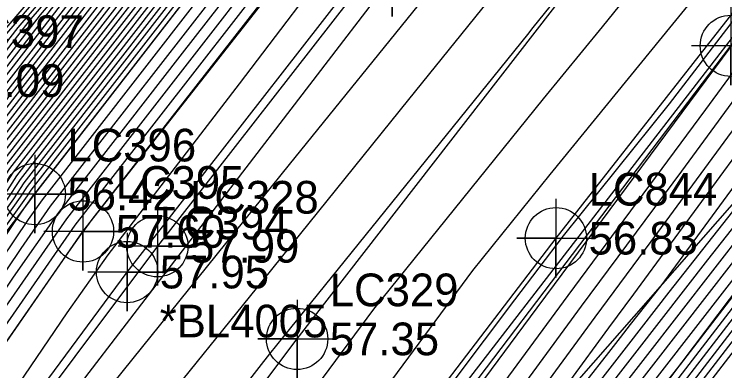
# Model space of a CAD drawing. Extents: x 2188792 to 2191981, y 386090 to 389710.
# Drawn here: x 2190722.2 to 2190776.5, y 388451.7 to 388479 of the extents above; entities that cross this region are included whole.
import ezdxf

# ---------------------------------------------------------------- set-up
doc = ezdxf.new("R2010")
doc.units = 0
for name, color, linetype in [('DTM Contours Major', 7, 'Continuous'), ('DTM Contours Minor', 7, 'Continuous'), ('Exist DTM Breakline', 7, 'Continuous'), ('Exist DTM Breakline Cogo Comment', 7, 'Continuous'), ('Exist DTM Breakline Cogo Elevation', 7, 'Continuous'), ('Exist DTM Breakline Cogo Number', 7, 'Continuous'), ('Exist DTM Breakline Cogo Point CELL', 7, 'Continuous'), ('Exist Roads EOP', 7, 'Continuous'), ('Exist Roads EOP Cogo Elevation', 7, 'Continuous'), ('Exist Roads EOP Cogo Number', 7, 'Continuous'), ('Exist Roads EOP Cogo Point CELL', 7, 'Continuous'), ('Exist Roads EOT', 7, 'Continuous'), ('Exist Roads EOT Cogo Elevation', 7, 'Continuous'), ('Exist Roads EOT Cogo Number', 7, 'Continuous'), ('Exist Roads EOT Cogo Point CELL', 7, 'Continuous')]:
    doc.layers.add(name, color=color, linetype=linetype)

msp = doc.modelspace()

# ---------------------------------------------------------------- linework, layer by layer
at = {"layer": 'DTM Contours Major'}
for points in [[(2190725.763, 388417.459), (2190731.117, 388424.275), (2190740.524, 388437.042), (2190744.936, 388442.672), (2190757.254, 388459.354), (2190763.179, 388466.689), (2190772.568, 388478.203), (2190776.123, 388482.602), (2190790.481, 388500.204), (2190794.787, 388505.065), (2190803.409, 388515.374), (2190805.395, 388517.625), (2190821.914, 388537.405)], [(2190767.103, 388530.576), (2190751.996, 388512.619), (2190748, 388507.51), (2190739.633, 388497.814), (2190736.942, 388494.345), (2190723.278, 388478.431), (2190717.718, 388471.263), (2190712.114, 388462.701), (2190709.912, 388459.624), (2190697.638, 388440.828), (2190693.252, 388434.745), (2190689.461, 388429.649), (2190678.051, 388414.376)], [(2190768.101, 388529.699), (2190756.592, 388516.018), (2190749.149, 388506.502), (2190742.681, 388499.007), (2190738.11, 388493.115), (2190727.544, 388480.808), (2190719.076, 388469.893), (2190714.739, 388463.266), (2190711.278, 388458.431), (2190701.897, 388444.065), (2190694.399, 388433.666), (2190687.918, 388424.954), (2190679.5, 388413.687)], [(2190769.099, 388528.821), (2190761.187, 388519.417), (2190750.297, 388505.494), (2190745.729, 388500.201), (2190739.279, 388491.884), (2190731.809, 388483.185), (2190720.434, 388468.522), (2190717.364, 388463.831), (2190712.644, 388457.238), (2190706.155, 388447.301), (2190695.547, 388432.587), (2190686.376, 388420.26)], [(2190770.377, 388526.214), (2190752.594, 388503.478), (2190751.825, 388502.587), (2190741.615, 388489.424), (2190740.34, 388487.939), (2190723.15, 388465.78), (2190722.614, 388464.961), (2190715.376, 388454.851), (2190714.672, 388453.774), (2190704.871, 388440.18), (2190698.162, 388430.319), (2190696.685, 388428.311), (2190684.103, 388411.323)], [(2190773.604, 388525.152), (2190763.473, 388512.153), (2190754.959, 388501.639), (2190749.621, 388494.778), (2190743.95, 388487.481), (2190734.82, 388475.745), (2190725.536, 388463.798), (2190722.081, 388458.837), (2190718.275, 388453.204), (2190708.956, 388439.824), (2190701.291, 388428.556), (2190690.697, 388414.157)], [(2190765.782, 388522.815), (2190751.446, 388504.486), (2190748.777, 388501.394), (2190740.447, 388490.654), (2190736.075, 388485.562), (2190721.792, 388467.151), (2190719.989, 388464.396), (2190714.01, 388456.045), (2190710.413, 388450.537), (2190696.694, 388431.508), (2190684.833, 388415.566)], [(2190736.488, 388415.359), (2190748.767, 388431.686), (2190751.718, 388435.449), (2190766.611, 388455.788), (2190771.411, 388462.257), (2190780.086, 388474.064), (2190797.697, 388494.557), (2190799.518, 388496.788), (2190801.771, 388499.298), (2190812.245, 388513.264)], [(2190740.698, 388409.467), (2190754.154, 388425.943), (2190754.892, 388426.77), (2190771.932, 388448.929), (2190773.206, 388450.537), (2190785.812, 388466.92), (2190787.35, 388468.859), (2190803.355, 388490.655), (2190804.2, 388491.857), (2190804.705, 388492.526), (2190814.737, 388506.433)], [(2190746.906, 388422.287), (2190752.004, 388429.065), (2190761.543, 388441.231), (2190770.458, 388452.696), (2190778.186, 388462.633), (2190784.396, 388470.507), (2190788.914, 388476.937), (2190802.22, 388494.564), (2190807.069, 388501.286)]]:
    msp.add_lwpolyline(points, dxfattribs=at)
at = {"layer": 'DTM Contours Minor'}
for points in [[(2190766.504, 388531.102), (2190749.239, 388510.579), (2190747.311, 388508.115), (2190737.804, 388497.098), (2190736.241, 388495.083), (2190720.719, 388477.004), (2190716.903, 388472.086), (2190710.539, 388462.362), (2190709.092, 388460.34), (2190695.083, 388438.887), (2190692.564, 388435.393), (2190690.386, 388432.465), (2190677.182, 388414.79)], [(2190766.704, 388530.927), (2190750.158, 388511.259), (2190747.541, 388507.913), (2190738.414, 388497.337), (2190736.475, 388494.837), (2190721.572, 388477.48), (2190717.175, 388471.812), (2190711.064, 388462.475), (2190709.365, 388460.102), (2190695.935, 388439.534), (2190692.793, 388435.177), (2190690.078, 388431.526), (2190677.471, 388414.652)], [(2190766.903, 388530.751), (2190751.077, 388511.939), (2190747.771, 388507.711), (2190739.023, 388497.576), (2190736.708, 388494.591), (2190722.425, 388477.955), (2190717.446, 388471.538), (2190711.589, 388462.588), (2190709.638, 388459.863), (2190696.786, 388440.181), (2190693.023, 388434.961), (2190689.769, 388430.587), (2190677.761, 388414.514)], [(2190767.302, 388530.4), (2190752.915, 388513.298), (2190748.23, 388507.308), (2190740.242, 388498.053), (2190737.176, 388494.099), (2190724.131, 388478.906), (2190717.99, 388470.989), (2190712.639, 388462.814), (2190710.185, 388459.386), (2190698.49, 388441.476), (2190693.482, 388434.529), (2190689.152, 388428.71), (2190678.341, 388414.238)], [(2190795.379, 388530.476), (2190782.251, 388516.307), (2190776.96, 388510.484), (2190770.903, 388502.606), (2190757.465, 388485.127), (2190753.944, 388480.765), (2190743.204, 388467.455), (2190739.071, 388462.335), (2190723.288, 388442.774), (2190721.001, 388439.846), (2190707.596, 388424.557), (2190706.71, 388423.706)], [(2190767.502, 388530.225), (2190753.834, 388513.978), (2190748.46, 388507.107), (2190740.852, 388498.292), (2190737.409, 388493.853), (2190724.984, 388479.381), (2190718.261, 388470.715), (2190713.164, 388462.927), (2190710.458, 388459.147), (2190699.341, 388442.123), (2190693.711, 388434.314), (2190688.844, 388427.771), (2190678.631, 388414.101)], [(2190767.702, 388530.049), (2190754.753, 388514.658), (2190748.689, 388506.905), (2190741.462, 388498.53), (2190737.643, 388493.607), (2190725.838, 388479.857), (2190718.533, 388470.441), (2190713.689, 388463.04), (2190710.731, 388458.909), (2190700.193, 388442.77), (2190693.94, 388434.098), (2190688.535, 388426.832), (2190678.921, 388413.963)], [(2190767.901, 388529.874), (2190755.672, 388515.338), (2190748.919, 388506.703), (2190742.071, 388498.769), (2190737.877, 388493.361), (2190726.691, 388480.332), (2190718.804, 388470.167), (2190714.214, 388463.153), (2190711.004, 388458.67), (2190701.045, 388443.417), (2190694.17, 388433.882), (2190688.227, 388425.893), (2190679.21, 388413.825)], [(2190768.3, 388529.523), (2190757.511, 388516.697), (2190749.378, 388506.3), (2190743.291, 388499.246), (2190738.344, 388492.869), (2190728.397, 388481.283), (2190719.348, 388469.619), (2190715.264, 388463.379), (2190711.551, 388458.193), (2190702.748, 388444.712), (2190694.629, 388433.451), (2190687.61, 388424.015), (2190679.79, 388413.549)], [(2190768.5, 388529.348), (2190758.43, 388517.377), (2190749.608, 388506.099), (2190743.9, 388499.485), (2190738.578, 388492.623), (2190729.25, 388481.758), (2190719.619, 388469.344), (2190715.789, 388463.492), (2190711.824, 388457.954), (2190703.6, 388445.359), (2190694.858, 388433.235), (2190687.301, 388423.077)], [(2190768.899, 388528.997), (2190760.268, 388518.737), (2190750.068, 388505.695), (2190745.119, 388499.962), (2190739.045, 388492.131), (2190730.956, 388482.709), (2190720.163, 388468.796), (2190716.839, 388463.718), (2190712.37, 388457.477), (2190705.303, 388446.654), (2190695.317, 388432.803), (2190686.684, 388421.199)], [(2190768.699, 388529.172), (2190759.349, 388518.057), (2190749.838, 388505.897), (2190744.51, 388499.723), (2190738.811, 388492.377), (2190730.103, 388482.234), (2190719.891, 388469.07), (2190716.314, 388463.605), (2190712.097, 388457.715), (2190704.452, 388446.007), (2190695.088, 388433.019), (2190686.993, 388422.138)], [(2190710.13, 388412.961), (2190725.799, 388432.917), (2190728.133, 388435.579), (2190741.714, 388452.967), (2190743.32, 388454.957), (2190761.453, 388477.42), (2190761.871, 388477.937), (2190772.404, 388490.986), (2190774.942, 388494.126), (2190775.084, 388494.3), (2190793.854, 388515.49), (2190795.349, 388517.278), (2190804.993, 388528.211)], [(2190771.227, 388526.806), (2190752.824, 388503.276), (2190752.435, 388502.825), (2190741.849, 388489.178), (2190741.193, 388488.414), (2190723.422, 388465.506), (2190723.139, 388465.074), (2190715.649, 388454.613), (2190715.523, 388454.421), (2190713.779, 388452.001), (2190698.788, 388429.966), (2190695.487, 388425.48), (2190684.666, 388410.87)], [(2190769.458, 388525.535), (2190752.364, 388503.679), (2190751.216, 388502.348), (2190741.382, 388489.67), (2190739.487, 388487.463), (2190722.879, 388466.055), (2190722.089, 388464.848), (2190715.102, 388455.09), (2190713.82, 388453.126), (2190697.611, 388430.645), (2190683.599, 388411.81)], [(2190773.027, 388525.587), (2190765.426, 388515.834), (2190754.32, 388502.12), (2190750.776, 388497.564), (2190743.32, 388487.969), (2190737.294, 388480.223), (2190724.908, 388464.284), (2190722.651, 388461.044), (2190717.596, 388453.563), (2190710.741, 388443.719), (2190700.665, 388428.909), (2190691.895, 388416.988)], [(2190768.539, 388524.855), (2190752.135, 388503.881), (2190750.606, 388502.11), (2190741.148, 388489.916), (2190738.634, 388486.988), (2190722.607, 388466.329), (2190721.564, 388464.735), (2190714.829, 388455.329), (2190712.968, 388452.479), (2190697.382, 388430.861), (2190683.908, 388412.749)], [(2190774.181, 388524.718), (2190761.519, 388508.472), (2190755.597, 388501.158), (2190748.466, 388491.992), (2190744.581, 388486.993), (2190732.346, 388471.267), (2190726.164, 388463.311), (2190721.51, 388456.631), (2190718.953, 388452.846), (2190707.172, 388435.929), (2190701.917, 388428.204), (2190689.5, 388411.326)], [(2190767.62, 388524.175), (2190751.905, 388504.083), (2190749.996, 388501.871), (2190740.914, 388490.162), (2190737.781, 388486.512), (2190722.335, 388466.603), (2190721.039, 388464.622), (2190714.556, 388455.567), (2190712.117, 388451.832), (2190697.153, 388431.077), (2190684.216, 388413.688)], [(2190774.758, 388524.284), (2190759.566, 388504.79), (2190756.236, 388500.678), (2190747.31, 388489.206), (2190745.211, 388486.504), (2190729.872, 388466.789), (2190726.792, 388462.825), (2190720.94, 388454.424), (2190719.632, 388452.487), (2190705.388, 388432.034), (2190702.542, 388427.851), (2190688.302, 388408.495)], [(2190766.701, 388523.495), (2190751.675, 388504.284), (2190749.387, 388501.632), (2190740.681, 388490.408), (2190736.928, 388486.037), (2190722.064, 388466.877), (2190720.514, 388464.509), (2190714.283, 388455.806), (2190711.265, 388451.185), (2190696.923, 388431.293), (2190684.525, 388414.627)], [(2190690.327, 388406.439), (2190700.637, 388424.059), (2190703.168, 388427.499), (2190703.603, 388428.138), (2190720.31, 388452.129), (2190720.37, 388452.217), (2190726.515, 388461.039), (2190727.429, 388462.33), (2190727.499, 388462.42), (2190728.127, 388463.246), (2190745.842, 388486.016), (2190746.155, 388486.419), (2190756.874, 388500.197), (2190757.613, 388501.109), (2190764.359, 388509.766), (2190772.467, 388519.209), (2190775.862, 388523.505)], [(2190769.332, 388523.197), (2190753.485, 388503.626), (2190753.053, 388503.075), (2190753.044, 388503.064), (2190742.083, 388488.932), (2190742.046, 388488.889), (2190723.693, 388465.232), (2190723.664, 388465.187), (2190722.687, 388463.823), (2190716.239, 388454.28), (2190714.31, 388451.509), (2190699.413, 388429.614), (2190694.29, 388422.65)], [(2190716.347, 388413.2), (2190730.037, 388430.625), (2190733.807, 388435.743), (2190744.296, 388449.128), (2190749.668, 388456.403), (2190762.664, 388472.49), (2190767.161, 388478.005), (2190775.532, 388488.364), (2190782.782, 388497.252), (2190794.32, 388510.278), (2190799.379, 388516.326), (2190805.194, 388522.918)], [(2190733.594, 388421.426), (2190740.97, 388431.229), (2190748.863, 388441.674), (2190760.465, 388457.103), (2190764.201, 388461.995), (2190772.297, 388472.106), (2190779.216, 388481.138), (2190789.966, 388494.678), (2190795.304, 388501.147), (2190799.212, 388505.908), (2190813.109, 388522.728)], [(2190703.363, 388422.111), (2190705.566, 388425.861), (2190707.639, 388428.766), (2190722.479, 388450.627), (2190726.197, 388456.103), (2190729.353, 388460.558), (2190739.397, 388473.629), (2190747.591, 388484.415), (2190753.1, 388491.589), (2190758.693, 388498.957), (2190766.196, 388507.696), (2190777.695, 388522.249)], [(2190794.29, 388522.378), (2190789.469, 388517.174), (2190775.935, 388502.28), (2190772.937, 388498.381), (2190766.286, 388489.73), (2190757.907, 388479.351), (2190752.329, 388472.438), (2190741.195, 388458.646), (2190732.501, 388447.87), (2190724.567, 388437.713), (2190715.181, 388427.008), (2190707.654, 388417.421)], [(2190764.863, 388522.136), (2190751.216, 388504.687), (2190748.167, 388501.155), (2190740.213, 388490.9), (2190735.222, 388485.086), (2190721.521, 388467.425), (2190719.464, 388464.283), (2190713.736, 388456.283), (2190709.562, 388449.89), (2190696.464, 388431.724), (2190685.142, 388416.505)], [(2190763.944, 388521.456), (2190750.986, 388504.889), (2190747.558, 388500.916), (2190739.98, 388491.146), (2190734.368, 388484.611), (2190721.249, 388467.699), (2190718.939, 388464.17), (2190713.463, 388456.522), (2190708.71, 388449.243), (2190696.235, 388431.94), (2190685.45, 388417.443)], [(2190763.025, 388520.776), (2190750.757, 388505.091), (2190746.948, 388500.678), (2190739.746, 388491.392), (2190733.515, 388484.135), (2190720.977, 388467.974), (2190718.414, 388464.057), (2190713.19, 388456.761), (2190707.858, 388448.596), (2190696.005, 388432.156), (2190685.759, 388418.382)], [(2190762.106, 388520.096), (2190750.527, 388505.292), (2190746.339, 388500.439), (2190739.512, 388491.638), (2190732.662, 388483.66), (2190720.706, 388468.248), (2190717.889, 388463.944), (2190712.917, 388456.999), (2190707.007, 388447.948), (2190695.776, 388432.372), (2190686.067, 388419.321)], [(2190767.379, 388519.516), (2190753.682, 388502.601), (2190751.931, 388500.35), (2190742.69, 388488.457), (2190739.767, 388484.701), (2190724.28, 388464.77), (2190723.221, 388463.251), (2190716.918, 388453.922), (2190712.525, 388447.614), (2190700.039, 388429.261), (2190693.092, 388419.819)], [(2190731.976, 388416.157), (2190743.341, 388431.034), (2190745.635, 388434.168), (2190762.185, 388456.492), (2190763.495, 388458.282), (2190776.932, 388476.388), (2190777.027, 388476.517), (2190777.218, 388476.74), (2190796.002, 388499.746), (2190797.869, 388501.826), (2190809.212, 388515.623)], [(2190738.572, 388416.745), (2190749.414, 388431.162), (2190761.689, 388446.817), (2190767.65, 388454.957), (2190769.571, 388457.546), (2190781.105, 388473.247), (2190795.948, 388490.518), (2190800.233, 388496.194), (2190800.935, 388497.168), (2190812.705, 388512.861)], [(2190740.656, 388418.131), (2190750.062, 388430.637), (2190767.664, 388453.088), (2190768.554, 388454.232), (2190769.326, 388455.224), (2190771.661, 388458.185), (2190782.125, 388472.429), (2190790.125, 388481.738), (2190800.73, 388495.786), (2190802.469, 388498.197), (2190813.165, 388512.459)], [(2190742.739, 388419.516), (2190750.709, 388430.113), (2190765.624, 388449.136), (2190769.189, 388453.72), (2190772.279, 388457.694), (2190781.632, 388469.552), (2190783.145, 388471.612), (2190784.301, 388472.957), (2190801.226, 388495.379), (2190804.002, 388499.227), (2190813.624, 388512.057)], [(2190744.823, 388420.902), (2190751.356, 388429.589), (2190763.583, 388445.183), (2190769.824, 388453.208), (2190775.232, 388460.163), (2190783.807, 388471.035), (2190785.857, 388473.953), (2190801.723, 388494.971), (2190805.536, 388500.256), (2190814.084, 388511.654)], [(2190739.377, 388423.267), (2190746.726, 388433.305), (2190757.108, 388447.31), (2190764.534, 388457.451), (2190775.092, 388471.678), (2190778.046, 388475.699), (2190784.045, 388482.679), (2190797.174, 388498.76), (2190808.079, 388510.91)], [(2190735.413, 388415.5), (2190747.817, 388432.442), (2190752.032, 388438.128), (2190765.573, 388456.62), (2190773.252, 388466.967), (2190779.066, 388474.882), (2190790.871, 388488.618), (2190798.346, 388497.774), (2190807.595, 388508.078)], [(2190741.453, 388408.9), (2190753.95, 388424.203), (2190755.707, 388426.171), (2190771.482, 388446.686), (2190774.046, 388449.918), (2190785.7, 388465.066), (2190788.534, 388468.639), (2190804.663, 388490.602), (2190805.969, 388492.246), (2190817.75, 388508.421)], [(2190753.849, 388423.333), (2190756.115, 388425.871), (2190771.258, 388445.564), (2190774.466, 388449.609), (2190785.644, 388464.138), (2190789.127, 388468.529), (2190804.585, 388489.579), (2190806.616, 388492.136), (2190817.898, 388507.626)], [(2190750.041, 388421.652), (2190754.255, 388426.813), (2190754.485, 388427.07), (2190772.157, 388450.051), (2190772.787, 388450.846), (2190785.867, 388467.847), (2190786.757, 388468.969), (2190796.018, 388481.58), (2190801.143, 388488.873), (2190804.208, 388492.933), (2190813.203, 388505.403)], [(2190739.602, 388410.341), (2190753.157, 388426.444), (2190753.946, 388427.493), (2190755.421, 388429.375), (2190772.362, 388451.159), (2190773.143, 388452.163), (2190785.923, 388468.774), (2190786.165, 388469.079), (2190788.681, 388472.505), (2190798.086, 388485.889), (2190803.711, 388493.341), (2190811.67, 388504.374)], [(2190739.053, 388410.778), (2190751.074, 388425.059), (2190753.298, 388428.017), (2190757.462, 388433.327), (2190771.728, 388451.672), (2190784.092, 388467.572), (2190785.575, 388469.451), (2190795.029, 388482.905), (2190803.214, 388493.748), (2190810.136, 388503.345)], [(2190748.99, 388423.673), (2190752.651, 388428.541), (2190759.502, 388437.279), (2190771.093, 388452.184), (2190781.139, 388465.102), (2190784.985, 388469.979), (2190791.972, 388479.921), (2190802.717, 388494.156), (2190808.603, 388502.315)], [(2190741.075, 388409.184), (2190754.052, 388425.073), (2190755.3, 388426.47), (2190771.707, 388447.807), (2190773.626, 388450.227), (2190785.756, 388465.993), (2190787.942, 388468.749), (2190804.74, 388491.625), (2190805.322, 388492.357), (2190810.693, 388499.73)]]:
    msp.add_lwpolyline(points, dxfattribs=at)
at = {"layer": 'Exist DTM Breakline'}
for points in [[(2190573.365, 388260.981), (2190597.901, 388295.54), (2190631.673, 388341.911), (2190665.633, 388387.704), (2190697.655, 388430.604), (2190723.725, 388465.2), (2190753.059, 388503.07), (2190785.767, 388545.802), (2190819.064, 388584.997), (2190852.901, 388626.1), (2190890.215, 388665.473), (2190930.375, 388707.631)], [(2190577.542, 388257.996), (2190603.612, 388290.612), (2190636.664, 388338.271), (2190669.633, 388384.463), (2190703.281, 388427.435), (2190727.416, 388462.342), (2190757.056, 388500.06), (2190789.024, 388542.543), (2190823.823, 388581.148), (2190857.673, 388621.065), (2190895.218, 388660.937), (2190934.113, 388704.472)], [(2190581.907, 388254.915), (2190606.074, 388288.679), (2190639.657, 388335.907), (2190673.648, 388381.454), (2190705.924, 388425.615), (2190730.79, 388459.235), (2190760.7, 388497.606), (2190793.213, 388538.942), (2190826.757, 388578.342), (2190860.823, 388618.157), (2190897.463, 388658.369), (2190937.269, 388700.539)], [(2190689.157, 388357.957), (2190713.441, 388392.537), (2190745.14, 388434.56), (2190776.993, 388476.544), (2190808.657, 388516.035), (2190842.113, 388555.648), (2190867.238, 388585.829)], [(2190692.251, 388355.806), (2190716.264, 388390.579), (2190748.562, 388431.852), (2190783.317, 388471.474), (2190811.479, 388513.934), (2190844.812, 388553.096), (2190870.407, 388583.134)], [(2190697.341, 388352.364), (2190722.434, 388385.671), (2190754.301, 388427.205), (2190785.944, 388469.12), (2190817.744, 388508.452), (2190851.002, 388548.106), (2190876.052, 388577.962)]]:
    msp.add_lwpolyline(points, dxfattribs=at)
at = {"layer": 'Exist DTM Breakline Cogo Point CELL'}
for points in [[(2190776.993, 388479.544), (2190776.993, 388473.544), (2190776.993, 388476.544), (2190779.993, 388476.544), (2190773.993, 388476.544)], [(2190723.725, 388468.2), (2190723.725, 388462.2), (2190723.725, 388465.2), (2190726.725, 388465.2), (2190720.725, 388465.2)], [(2190727.416, 388465.342), (2190727.416, 388459.342), (2190727.416, 388462.342), (2190730.416, 388462.342), (2190724.416, 388462.342)], [(2190730.79, 388462.235), (2190730.79, 388456.235), (2190730.79, 388459.235), (2190733.79, 388459.235), (2190727.79, 388459.235)]]:
    msp.add_lwpolyline(points, dxfattribs=at)
for centre in [(2190776.993, 388476.544), (2190723.725, 388465.2), (2190727.416, 388462.342), (2190730.79, 388459.235)]:
    msp.add_circle(centre, 2.344, dxfattribs=at)
at = {"layer": 'Exist Roads EOP'}
for points in [[(2191117.249, 388879.058), (2191079.828, 388842.231), (2191041.78, 388804.717), (2191005.521, 388768.388), (2190968.813, 388731.779), (2190932.611, 388694.747), (2190897.463, 388657.367), (2190862.115, 388618.542), (2190828.092, 388579.337), (2190795.886, 388540.624), (2190765.721, 388503.072), (2190733.106, 388461.208), (2190701.312, 388418.791), (2190672.539, 388379.484), (2190643.174, 388339.162), (2190612.645, 388296.995), (2190582.398, 388254.562), (2190551.22, 388211.33), (2190519.268, 388166.971), (2190488.249, 388123.952), (2190458.501, 388082.405), (2190428.971, 388041.571), (2190398.227, 387998.986)], [(2191134.602, 388861.742), (2191096.259, 388823.8), (2191059.297, 388787.244), (2191021.316, 388749.148), (2190986.543, 388714.398), (2190949.487, 388676.464), (2190915.386, 388640.384), (2190880.06, 388601.534), (2190847.373, 388563.892), (2190814.156, 388524.043), (2190784.01, 388486.17), (2190753.438, 388446.547), (2190720.707, 388403.308), (2190691.569, 388363.271), (2190662.389, 388323.233), (2190633.272, 388282.773), (2190602.912, 388240.265), (2190571.201, 388196.09), (2190539.16, 388151.522), (2190509, 388109.198), (2190478.709, 388067.021), (2190448.893, 388024.678), (2190418.629, 387982.769)]]:
    msp.add_lwpolyline(points, dxfattribs=at)
at = {"layer": 'Exist Roads EOP Cogo Point CELL'}
msp.add_lwpolyline([(2190733.106, 388464.208), (2190733.106, 388458.208), (2190733.106, 388461.208), (2190736.106, 388461.208), (2190730.106, 388461.208)], dxfattribs=at)
msp.add_circle((2190733.106, 388461.208), 2.344, dxfattribs=at)
at = {"layer": 'Exist Roads EOT'}
for points in [[(2190415.064, 388019.09), (2190445.56, 388061.245), (2190473.487, 388100.115), (2190503.229, 388141.605), (2190533.333, 388183.744), (2190563.731, 388225.945), (2190594.017, 388268.083), (2190624.176, 388310.153), (2190656.565, 388354.896), (2190687.512, 388397.436), (2190719.557, 388440.71), (2190751.07, 388481.79), (2190777.618, 388515.751), (2190809.207, 388554.646), (2190841.125, 388592.518), (2190874.304, 388630.266), (2190909.444, 388668.428), (2190945.996, 388706.518), (2190984.282, 388745.174), (2191021.668, 388782.38), (2191059.687, 388820.174), (2191097.04, 388857.128), (2191110.466, 388870.43)], [(2190408.016, 387990.619), (2190439.107, 388033.638), (2190467.847, 388074.164), (2190498.203, 388115.837), (2190529, 388158.896), (2190561.283, 388203.581), (2190592.611, 388247.356), (2190622.811, 388289.51), (2190652.954, 388330.977), (2190681.755, 388370.469), (2190711.272, 388410.904), (2190743.801, 388454.121), (2190774.93, 388494.241), (2190804.861, 388531.697), (2190837.827, 388571.618), (2190870.748, 388609.702), (2190906.526, 388649.037), (2190941.177, 388685.637), (2190977.299, 388722.46), (2191013.038, 388758.347), (2191050.74, 388795.921), (2191087.875, 388832.598), (2191125.862, 388870.149)], [(2190928.044, 388656.144), (2190892.581, 388617.901), (2190858.144, 388578.56), (2190824.348, 388538.22), (2190795.065, 388501.961), (2190763.61, 388461.827), (2190731.812, 388420.195), (2190701.338, 388378.609), (2190671.384, 388337.618), (2190641.373, 388296.321), (2190610.834, 388253.969), (2190580.32, 388211.382), (2190550.521, 388169.982), (2190519.765, 388127.197), (2190491.337, 388087.267), (2190459.805, 388043.503), (2190428.552, 388000.405)]]:
    msp.add_lwpolyline(points, dxfattribs=at)
at = {"layer": 'Exist Roads EOT Cogo Point CELL'}
for points in [[(2190751.07, 388484.79), (2190751.07, 388478.79), (2190751.07, 388481.79), (2190748.07, 388481.79), (2190754.07, 388481.79)], [(2190763.61, 388464.827), (2190763.61, 388458.827), (2190763.61, 388461.827), (2190760.61, 388461.827), (2190766.61, 388461.827)], [(2190743.801, 388457.121), (2190743.801, 388451.121), (2190743.801, 388454.121), (2190740.801, 388454.121), (2190746.801, 388454.121)]]:
    msp.add_lwpolyline(points, dxfattribs=at)
for centre in [(2190763.61, 388461.827), (2190743.801, 388454.121)]:
    msp.add_circle(centre, 2.344, dxfattribs=at)

# ---------------------------------------------------------------- texts
at = {"layer": 'Exist DTM Breakline Cogo Comment'}
msp.add_text('*BL4005', height=2.5, dxfattribs=at).set_placement((2190733.29, 388454.235))
at = {"layer": 'Exist DTM Breakline Cogo Elevation'}
for s, p in [('50.09', (2190717.621, 388472.635)), ('56.42', (2190726.225, 388463.95)), ('57.60', (2190729.916, 388461.092)), ('57.95', (2190733.29, 388457.985))]:
    msp.add_text(s, height=2.5, dxfattribs=at).set_placement(p)
at = {"layer": 'Exist DTM Breakline Cogo Number'}
for s, p in [('LC397', (2190717.621, 388476.385)), ('LC396', (2190726.225, 388467.7)), ('LC395', (2190729.916, 388464.842)), ('LC394', (2190733.29, 388461.735))]:
    msp.add_text(s, height=2.5, dxfattribs=at).set_placement(p)
at = {"layer": 'Exist Roads EOP Cogo Elevation'}
msp.add_text('57.99', height=2.5, dxfattribs=at).set_placement((2190735.606, 388459.958))
at = {"layer": 'Exist Roads EOP Cogo Number'}
msp.add_text('LC328', height=2.5, dxfattribs=at).set_placement((2190735.606, 388463.708))
at = {"layer": 'Exist Roads EOT Cogo Elevation'}
for s, p in [('56.83', (2190766.11, 388460.577)), ('57.35', (2190746.301, 388452.871))]:
    msp.add_text(s, height=2.5, dxfattribs=at).set_placement(p)
at = {"layer": 'Exist Roads EOT Cogo Number'}
for s, p in [('LC844', (2190766.11, 388464.327)), ('LC329', (2190746.301, 388456.621))]:
    msp.add_text(s, height=2.5, dxfattribs=at).set_placement(p)

doc.saveas('drawing.dxf')
